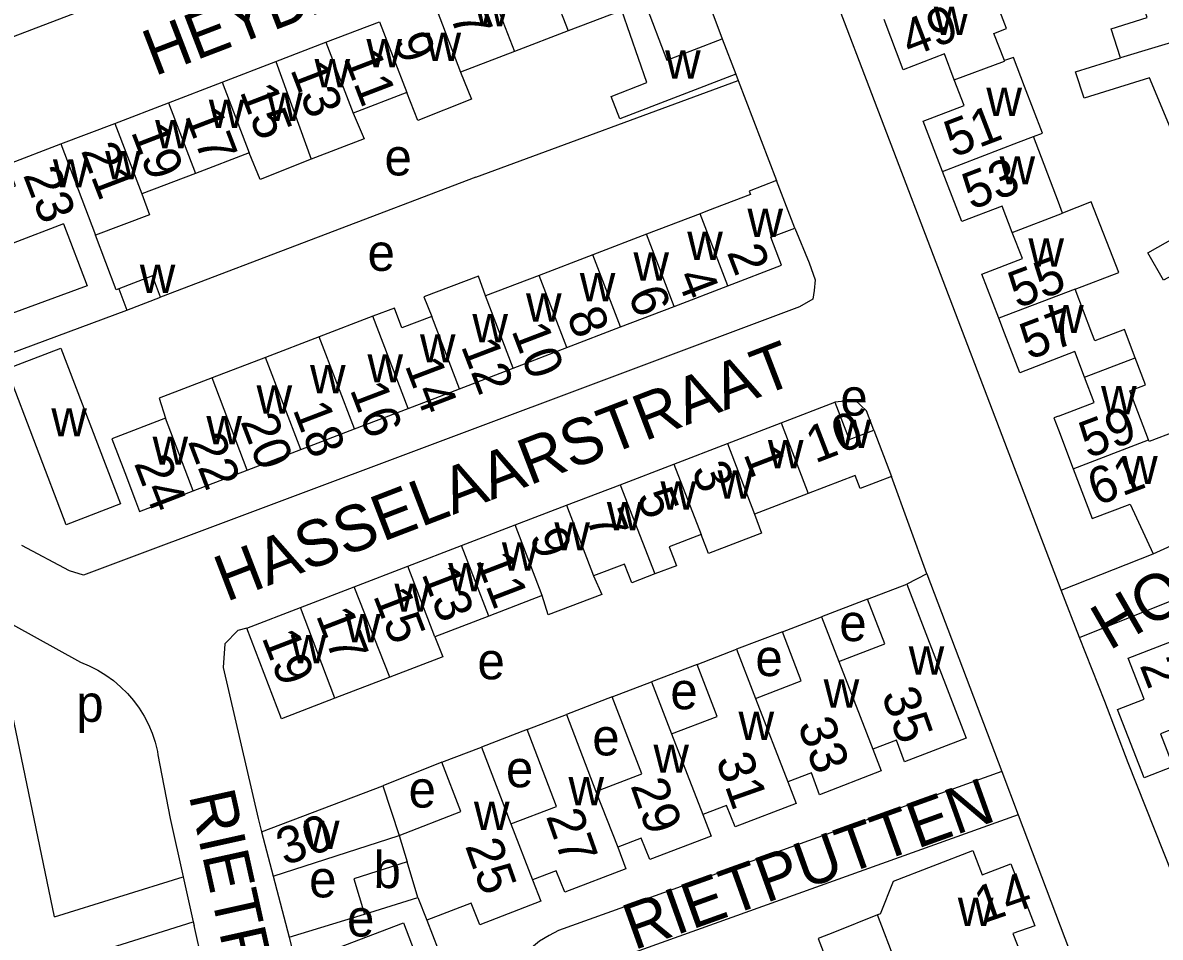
# Model space of a CAD drawing. Extents: x 159261 to 160849, y 382514 to 384534.
# Drawn here: x 159387.5 to 159511.1, y 383684.3 to 383783.7 of the extents above; entities that cross this region are included whole.
import ezdxf

# ---------------------------------------------------------------- set-up
doc = ezdxf.new("R2010")
doc.units = 0
for name, color, linetype in [('BLT_Basislijn', 7, 'Continuous'), ('BLT_Bebouwing', 7, 'Continuous'), ('BLT_Centroide', 7, 'Continuous'), ('BLT_Huisnummer', 7, 'Continuous'), ('BLT_Huisnummer_ tussenligend', 7, 'Continuous'), ('BLT_Onderverdeling_panden', 7, 'Continuous'), ('BLT_Straatnaam', 7, 'Continuous')]:
    doc.layers.add(name, color=color, linetype=linetype)

msp = doc.modelspace()

# ---------------------------------------------------------------- linework, layer by layer
at = {"layer": 'BLT_Basislijn'}
for p, q in [((159436.67, 383766.94), (159465.19, 383777.45)), ((159436.67, 383766.94), (159402.44, 383753.9)), ((159485.68, 383723.83), (159483.51, 383722.73)), ((159485.68, 383723.83), (159493.83, 383702.35)), ((159502.27, 383716.91), (159500.29, 383722.06)), ((159479.24, 383721.09), (159474.26, 383719.18)), ((159386.34, 383718.35), (159393.73, 383714.24)), ((159470, 383717.55), (159465.02, 383715.64)), ((159460.75, 383714), (159455.77, 383712.1)), ((159451.5, 383710.46), (159446.53, 383708.55)), ((159442.25, 383706.91), (159437.29, 383705.01)), ((159402.15, 383704.17), (159403.49, 383697.27)), ((159433, 383703.37), (159426.58, 383700.81)), ((159493.83, 383702.35), (159495.6, 383697.65)), ((159495.6, 383697.65), (159502.02, 383680.72)), ((159403.49, 383697.27), (159404.9, 383690.92)), ((159413.03, 383697.26), (159413.41, 383695.82)), ((159390.91, 383686.55), (159404.9, 383690.92)), ((159404.9, 383690.92), (159405.99, 383686.02)), ((159414.67, 383690.97), (159416.39, 383684.35)), ((159430.38, 383688.68), (159431.36, 383686.19)), ((159416.39, 383684.35), (159424.58, 383686.84)), ((159349.98, 383668.51), (159405.99, 383686.02)), ((159405.99, 383686.02), (159406.07, 383685.64)), ((159412.68, 383655.86), (159406.07, 383685.64)), ((159431.36, 383686.19), (159432.61, 383683.01)), ((159416.39, 383684.35), (159417.14, 383681.46))]:
    msp.add_line(p, q, dxfattribs=at)
for points in [[(159500.29, 383722.06), (159455.4, 383839.77), (159455.6, 383842), (159457.63, 383844.1), (159477.21, 383850.17), (159499.54, 383857.54)], [(159454.25, 383808.11), (159381.04, 383780.17)], [(159455.43, 383795), (159458.11, 383795.41), (159458.68, 383794.81), (159463.44, 383781.99)], [(159464.93, 383778.15), (159465.19, 383777.45)], [(159465.19, 383777.45), (159469.36, 383766.59)], [(159471.33, 383761.42), (159472.91, 383757.63), (159473.56, 383755.8), (159473.43, 383754.63), (159473.3, 383753.71), (159471.87, 383752.85), (159394.05, 383723.68), (159392.55, 383724.18), (159387.36, 383726.93)], [(159479.92, 383739.46), (159479.13, 383741.54), (159477.92, 383742.72), (159475.7, 383742.5)], [(159502.27, 383716.91), (159518.45, 383723.4), (159549.11, 383741.09)], [(159485.68, 383723.83), (159481.86, 383734.42)], [(159500.29, 383722.06), (159510.27, 383726.01)], [(159390.91, 383686.55), (159385.74, 383711.53), (159384.06, 383719.4)], [(159411.79, 383717.95), (159410.83, 383717.7), (159409.43, 383716.25), (159409.24, 383713.68), (159413.03, 383697.26)], [(159512.37, 383691.18), (159507.58, 383703.3), (159505.02, 383709.96), (159502.27, 383716.91)], [(159393.73, 383714.24), (159394.68, 383713.84), (159395.6, 383713.38), (159396.47, 383712.84), (159397.3, 383712.24), (159398.09, 383711.58), (159398.82, 383710.85), (159399.49, 383710.07), (159400.09, 383709.25), (159400.64, 383708.37), (159401.11, 383707.46), (159401.51, 383706.52), (159401.83, 383705.54), (159402.08, 383704.55), (159402.15, 383704.17)], [(159493.83, 383702.35), (159445.65, 383685.08), (159444.65, 383684.53), (159443.6, 383683.94), (159442.74, 383683.21), (159442.02, 383682.41), (159441.34, 383681.56), (159440.92, 383680.7), (159440.53, 383679.82)], [(159495.6, 383697.65), (159447.72, 383680.49), (159447.09, 383680.14), (159446.48, 383679.8), (159446.24, 383679.6), (159445.85, 383679.16), (159445.66, 383678.93), (159445.74, 383678.6), (159445.78, 383678.03), (159457.51, 383646.28)]]:
    msp.add_lwpolyline(points, dxfattribs=at)
at = {"layer": 'BLT_Bebouwing'}
for p, q in [((159452.54, 383785.08), (159446.7, 383782.85)), ((159420.4, 383781.61), (159426.23, 383783.85)), ((159446.7, 383782.85), (159440.87, 383780.62)), ((159414.95, 383779.52), (159420.4, 383781.61)), ((159440.87, 383780.62), (159435.03, 383778.38)), ((159409.11, 383777.28), (159414.95, 383779.52)), ((159403.28, 383775.04), (159409.11, 383777.28)), ((159429.19, 383776.15), (159423.35, 383773.92)), ((159397.45, 383772.8), (159403.28, 383775.04)), ((159391.61, 383770.56), (159397.45, 383772.8)), ((159385.78, 383768.32), (159391.61, 383770.56)), ((159412.06, 383769.6), (159406.23, 383767.36)), ((159406.23, 383767.36), (159400.39, 383765.13)), ((159500.44, 383763.05), (159500, 383764.22)), ((159461.07, 383762.98), (159455.24, 383760.75)), ((159455.24, 383760.75), (159449.4, 383758.52)), ((159449.4, 383758.52), (159443.56, 383756.28)), ((159443.56, 383756.28), (159437.72, 383754.05)), ((159458.24, 383752.91), (159464.07, 383755.15)), ((159452.4, 383750.67), (159458.24, 383752.91)), ((159425.5, 383751.83), (159419.65, 383749.59)), ((159446.57, 383748.43), (159452.4, 383750.67)), ((159440.73, 383746.2), (159446.57, 383748.43)), ((159434.9, 383743.96), (159440.73, 383746.2)), ((159429.33, 383741.82), (159434.9, 383743.96)), ((159469.86, 383740.26), (159475.7, 383742.5)), ((159423.5, 383739.59), (159429.33, 383741.82)), ((159464.03, 383738.02), (159469.86, 383740.26)), ((159417.66, 383737.35), (159423.5, 383739.59)), ((159499.98, 383739.49), (159501.59, 383735.25)), ((159411.83, 383735.11), (159417.66, 383737.35)), ((159458.19, 383735.77), (159464.03, 383738.02)), ((159405.99, 383732.87), (159411.83, 383735.11)), ((159452.36, 383733.53), (159458.19, 383735.77)), ((159446.52, 383731.29), (159452.36, 383733.53)), ((159472.81, 383732.58), (159466.98, 383730.34)), ((159398.08, 383731.44), (159392.19, 383729.18)), ((159440.96, 383729.15), (159446.52, 383731.29)), ((159435.13, 383726.91), (159440.96, 383729.15)), ((159429.29, 383724.67), (159435.13, 383726.91)), ((159423.46, 383722.43), (159429.29, 383724.67)), ((159417.62, 383720.19), (159423.46, 383722.43)), ((159479.24, 383721.09), (159483.51, 383722.73)), ((159443.91, 383721.48), (159438.08, 383719.24)), ((159411.79, 383717.95), (159417.62, 383720.19)), ((159438.08, 383719.24), (159432.24, 383717)), ((159470, 383717.55), (159474.26, 383719.18)), ((159474.26, 383719.18), (159476.13, 383714.31)), ((159460.75, 383714), (159465.02, 383715.64)), ((159465.02, 383715.64), (159467.07, 383710.29)), ((159427.35, 383712.63), (159421.36, 383710.32)), ((159451.5, 383710.46), (159455.77, 383712.1)), ((159455.77, 383712.1), (159457.93, 383706.44)), ((159442.25, 383706.91), (159446.53, 383708.55)), ((159446.53, 383708.55), (159449.74, 383700.2)), ((159433, 383703.37), (159437.29, 383705.01)), ((159437.29, 383705.01), (159440.49, 383696.66)), ((159413.41, 383695.82), (159414.67, 383690.97)), ((159428.34, 383695.41), (159429.21, 383692.54)), ((159424.58, 383686.84), (159430.38, 383688.68))]:
    msp.add_line(p, q, dxfattribs=at)
for points in [[(159455.43, 383795), (159458.38, 383787.32), (159455.02, 383786.03), (159457.43, 383779.67), (159463.44, 383781.99)], [(159506.74, 383779.93), (159505.72, 383783.06), (159509.62, 383784.3), (159507.88, 383789.68)], [(159494.11, 383779.62), (159492.97, 383782.57), (159494.36, 383783.1), (159492.35, 383788.34)], [(159464.93, 383778.15), (159452.32, 383773.28), (159451.38, 383775.73), (159455.27, 383777.23), (159452.54, 383785.08)], [(159488.67, 383777.54), (159487.6, 383780.34), (159483.13, 383778.63), (159481.05, 383784.07)], [(159463.44, 383781.99), (159464.93, 383778.15)], [(159497.27, 383771.36), (159498.24, 383771.74), (159496.29, 383776.81), (159495.09, 383779.95), (159494.11, 383779.62)], [(159512.51, 383771.4), (159509.9, 383777.76), (159502.8, 383775.54), (159501.86, 383778.41), (159506.74, 383779.93)], [(159435.03, 383778.38), (159436.2, 383775.43), (159430.4, 383773.11), (159429.19, 383776.15)], [(159487.38, 383767.57), (159485.29, 383773.02), (159489.75, 383774.73), (159488.67, 383777.54)], [(159423.35, 383773.92), (159424.57, 383771.11), (159418.8, 383768.9)], [(159500, 383764.22), (159497.27, 383771.36)], [(159418.8, 383768.9), (159413.26, 383766.7), (159412.06, 383769.6)], [(159391.88, 383761.88), (159386.43, 383759.79), (159385.98, 383759.6), (159383.93, 383764.96), (159386.66, 383766.01), (159385.78, 383768.32)], [(159494.97, 383760.95), (159493.88, 383763.81), (159489.48, 383762.12), (159487.38, 383767.57)], [(159469.36, 383766.59), (159466.38, 383765.44), (159466.52, 383765.07), (159461.86, 383763.28), (159461.07, 383762.98)], [(159471.33, 383761.42), (159469.36, 383766.59)], [(159400.39, 383765.13), (159401.21, 383762.87), (159395.35, 383760.63)], [(159501.81, 383754.78), (159506.55, 383756.6), (159503.53, 383764.28), (159500.44, 383763.05)], [(159391.88, 383761.88), (159394.45, 383755.13), (159382.7, 383750.83), (159383.52, 383746.85)], [(159464.07, 383755.15), (159469.91, 383757.39), (159468.74, 383760.43), (159471.33, 383761.42)], [(159493.5, 383751.62), (159491.67, 383756.41), (159496.07, 383758.1), (159494.97, 383760.95)], [(159522.53, 383755.21), (159519.76, 383760.28), (159518.15, 383759.4), (159511.39, 383755.76), (159509.72, 383758.74), (159514.63, 383761.51)], [(159397.9, 383754.83), (159397.61, 383754.72), (159395.35, 383760.63)], [(159402.44, 383753.9), (159401.54, 383756.23), (159397.9, 383754.83)], [(159437.72, 383754.05), (159436.96, 383756.2), (159431.05, 383753.94), (159431.89, 383751.82)], [(159508.32, 383747.32), (159507.16, 383750.38), (159503.95, 383749.16), (159503.63, 383750), (159501.81, 383754.78)], [(159398.77, 383752.49), (159402.44, 383753.9)], [(159383.52, 383746.85), (159398.77, 383752.49)], [(159431.89, 383751.82), (159428.65, 383750.58), (159427.83, 383752.72), (159425.5, 383751.83)], [(159499.98, 383747.31), (159495.78, 383745.69), (159494.13, 383750), (159493.5, 383751.62)], [(159419.65, 383749.59), (159413.84, 383747.37)], [(159392.19, 383729.18), (159385.71, 383746.11), (159391.59, 383748.36), (159398.08, 383731.44)], [(159413.84, 383747.37), (159408.04, 383745.15)], [(159502.82, 383745.23), (159501.77, 383748), (159499.98, 383747.31)], [(159509.77, 383738.39), (159507.75, 383743.72), (159509.45, 383744.37), (159508.32, 383747.32)], [(159408.04, 383745.15), (159402.26, 383742.93), (159402.98, 383740.75)], [(159499.98, 383740.99), (159503.87, 383742.47), (159502.82, 383745.23)], [(159475.7, 383742.5), (159477.26, 383738.44), (159479.92, 383739.46)], [(159499.98, 383740.99), (159499.48, 383740.8), (159499.98, 383739.49)], [(159402.98, 383740.75), (159397.14, 383738.52), (159398.54, 383734.85), (159399.71, 383731.79)], [(159479.92, 383739.46), (159481.86, 383734.42)], [(159516.72, 383728.96), (159512.72, 383739.31), (159509.84, 383738.21), (159509.77, 383738.39)], [(159501.59, 383735.25), (159503.64, 383729.84), (159507.8, 383731.42), (159510.27, 383726.01)], [(159477.91, 383734.54), (159472.81, 383732.58)], [(159481.86, 383734.42), (159478.46, 383733.11), (159477.91, 383734.54)], [(159399.71, 383731.79), (159400.15, 383730.63), (159405.99, 383732.87)], [(159466.98, 383730.34), (159467.72, 383728.28), (159461.97, 383726.07), (159461.17, 383728.11)], [(159510.27, 383726.01), (159516.72, 383728.96)], [(159461.17, 383728.11), (159457.69, 383726.77), (159458.48, 383724.73), (159456.14, 383723.83)], [(159456.14, 383723.83), (159453.62, 383722.86), (159452.84, 383724.91), (159449.48, 383723.62)], [(159449.48, 383723.62), (159450.36, 383721.61), (159444.55, 383719.38), (159443.91, 383721.48)], [(159483.51, 383722.73), (159489.96, 383705.97), (159483.27, 383703.4), (159482.38, 383705.77), (159479.83, 383704.78)], [(159476.13, 383714.31), (159481.11, 383716.22), (159479.24, 383721.09)], [(159421.36, 383710.32), (159415.58, 383708.1), (159411.79, 383717.95)], [(159467.07, 383710.29), (159472.05, 383712.2), (159470, 383717.55)], [(159432.24, 383717), (159433.09, 383714.84), (159427.35, 383712.63)], [(159516.25, 383708.49), (159511.07, 383706.47), (159512.46, 383702.89), (159509.32, 383701.66), (159506.41, 383709.11), (159509.29, 383710.23), (159507.56, 383714.66), (159513.01, 383716.79)], [(159457.93, 383706.44), (159462.91, 383708.35), (159460.75, 383714)], [(159449.74, 383700.2), (159454.71, 383702.1), (159451.5, 383710.46)], [(159440.49, 383696.66), (159445.45, 383698.56), (159442.25, 383706.91)], [(159479.83, 383704.78), (159480.74, 383702.42), (159474.04, 383699.84), (159473.15, 383702.23), (159470.59, 383701.23)], [(159428.34, 383695.41), (159435.05, 383698), (159433, 383703.37)], [(159413.41, 383695.82), (159426.58, 383700.81)], [(159426.58, 383700.81), (159428.34, 383695.41)], [(159470.59, 383701.23), (159471.5, 383698.9), (159464.86, 383696.33), (159463.92, 383698.66), (159461.34, 383697.68)], [(159461.34, 383697.68), (159462.24, 383695.34), (159455.6, 383692.78), (159454.65, 383695.12), (159452.1, 383694.14)], [(159414.67, 383690.97), (159428.34, 383695.41)], [(159452.1, 383694.14), (159453, 383691.8), (159446.36, 383689.24), (159445.42, 383691.58), (159442.86, 383690.6)], [(159480.66, 383686.91), (159482.08, 383690.46), (159490.68, 383693.76), (159491.71, 383691.14), (159494.83, 383692.34), (159497.42, 383685.6)], [(159429.21, 383692.54), (159423.42, 383690.71), (159424.58, 383686.84)], [(159442.86, 383690.6), (159443.76, 383688.26), (159437.12, 383685.71), (159436.18, 383688.04), (159431.36, 383686.19)], [(159480.34, 383686.78), (159475.64, 383684.89), (159473.89, 383684.22), (159474.8, 383681.86), (159472.22, 383680.87)], [(159480.66, 383686.91), (159480.34, 383686.78)], [(159417.14, 383681.46), (159428.82, 383685.93), (159430.27, 383682.12), (159432.61, 383683.01)], [(159497.42, 383685.6), (159495.05, 383684.74), (159496.03, 383682.2)]]:
    msp.add_lwpolyline(points, dxfattribs=at)
at = {"layer": 'BLT_Onderverdeling_panden'}
for p, q in [((159443.74, 383790.57), (159446.7, 383782.85)), ((159437.9, 383788.33), (159440.87, 383780.62)), ((159432.07, 383786.09), (159435.03, 383778.38)), ((159426.23, 383783.85), (159429.19, 383776.15)), ((159514.52, 383782.26), (159506.74, 383779.93)), ((159420.4, 383781.61), (159423.35, 383773.92)), ((159414.95, 383779.52), (159418.8, 383768.9)), ((159409.11, 383777.28), (159412.06, 383769.6)), ((159403.28, 383775.04), (159406.23, 383767.36)), ((159397.45, 383772.8), (159400.39, 383765.13)), ((159464.07, 383755.15), (159461.07, 383762.98)), ((159494.97, 383760.95), (159500.44, 383763.05)), ((159458.24, 383752.91), (159455.24, 383760.75)), ((159452.4, 383750.67), (159449.4, 383758.52)), ((159446.57, 383748.43), (159443.56, 383756.28)), ((159397.9, 383754.83), (159398.77, 383752.49)), ((159501.81, 383754.78), (159493.5, 383751.62)), ((159440.73, 383746.2), (159437.72, 383754.05)), ((159429.33, 383741.82), (159425.5, 383751.83)), ((159434.9, 383743.96), (159431.89, 383751.82)), ((159423.5, 383739.59), (159419.65, 383749.59)), ((159417.66, 383737.35), (159413.84, 383747.37)), ((159502.82, 383745.23), (159508.32, 383747.32)), ((159411.83, 383735.11), (159408.04, 383745.15)), ((159405.99, 383732.87), (159402.98, 383740.75)), ((159469.86, 383740.26), (159472.81, 383732.58)), ((159464.03, 383738.02), (159466.98, 383730.34)), ((159501.59, 383735.25), (159509.77, 383738.39)), ((159458.19, 383735.77), (159461.17, 383728.11)), ((159452.36, 383733.53), (159456.14, 383723.83)), ((159446.52, 383731.29), (159449.48, 383723.62)), ((159443.91, 383721.48), (159440.96, 383729.15)), ((159438.08, 383719.24), (159435.13, 383726.91)), ((159432.24, 383717), (159429.29, 383724.67)), ((159427.35, 383712.63), (159423.46, 383722.43)), ((159421.36, 383710.32), (159417.62, 383720.19)), ((159476.13, 383714.31), (159479.83, 383704.78)), ((159467.07, 383710.29), (159470.59, 383701.23)), ((159457.93, 383706.44), (159461.34, 383697.68)), ((159449.74, 383700.2), (159452.1, 383694.14)), ((159440.49, 383696.66), (159442.86, 383690.6)), ((159430.38, 383688.68), (159429.21, 383692.54)), ((159483.96, 383677.37), (159480.34, 383686.78))]:
    msp.add_line(p, q, dxfattribs=at)
for points in [[(159488.67, 383777.54), (159494.12, 383779.57), (159494.11, 383779.62)], [(159391.61, 383770.56), (159395.35, 383760.63)], [(159487.38, 383767.57), (159495.64, 383770.74), (159497.27, 383771.36)]]:
    msp.add_lwpolyline(points, dxfattribs=at)

# ---------------------------------------------------------------- texts
at = {"layer": 'BLT_Centroide'}
for s, p in [('w', (159436.47, 383783.36)), ('w', (159486.45, 383782.41)), ('w', (159424.8, 383778.89)), ('w', (159431.22, 383779.59)), ('w', (159457.25, 383777.67)), ('w', (159419.16, 383776.72)), ('w', (159414, 383773.06)), ('w', (159492.16, 383773.59)), ('w', (159407.67, 383772.31)), ('w', (159401.84, 383770.08)), ('w', (159396.41, 383766.72)), ('e', (159426.76, 383767.14)), ('w', (159390.73, 383765.83)), ('w', (159493.59, 383766.16)), ('w', (159466.2, 383760.45)), ('w', (159459.66, 383757.95)), ('e', (159424.92, 383756.77)), ('w', (159496.73, 383757.23)), ('w', (159453.81, 383755.72)), ('w', (159400.17, 383754.38)), ('w', (159447.98, 383753.47)), ('w', (159442.14, 383751.25)), ('w', (159436.31, 383749)), ('w', (159498.88, 383750)), ('w', (159430.61, 383746.81)), ('w', (159424.91, 383744.64)), ('w', (159418.67, 383743.47)), ('w', (159412.86, 383741.25)), ('e', (159476.29, 383741.04)), ('w', (159504.62, 383741.19)), ('w', (159390.56, 383738.77)), ('w', (159407.41, 383737.92)), ('w', (159475.78, 383737.53)), ('w', (159401.56, 383735.69)), ('w', (159468.42, 383735.3)), ('w', (159506.91, 383733.59)), ('w', (159462.95, 383732.02)), ('w', (159456.75, 383730.81)), ('w', (159450.92, 383728.58)), ('w', (159445.22, 383726.38)), ('w', (159439.52, 383724.19)), ('w', (159433.69, 383721.95)), ('w', (159427.84, 383719.72)), ('w', (159422.48, 383716.41)), ('e', (159476.18, 383716.53)), ('w', (159416.58, 383714.12)), ('e', (159436.86, 383712.38)), ('e', (159467.06, 383712.73)), ('w', (159483.72, 383712.89)), ('e', (159457.82, 383709.13)), ('w', (159474.48, 383709.3)), ('p', (159393.27, 383707.76)), ('w', (159465.23, 383705.78)), ('e', (159449.34, 383704.11)), ('w', (159455.98, 383702.22)), ('e', (159439.96, 383700.65)), ('e', (159429.38, 383698.44)), ('w', (159446.75, 383698.7)), ('w', (159436.48, 383696)), ('w', (159418.01, 383693.94)), ('b', (159425.57, 383689.69)), ('e', (159418.57, 383688.68)), ('w', (159489.06, 383685.56)), ('e', (159422.69, 383684.43))]:
    msp.add_text(s, height=4, dxfattribs=at).set_placement(p)
at = {"layer": 'BLT_Huisnummer'}
for s, rotation, p in [('7', 291.0105, (159433.85, 383784.46)), ('49', 20.991, (159483.86, 383779.95)), ('13', 291.008, (159416.49, 383778.66)), ('19', 291.0125, (159399.18, 383771.9)), ('23', 291.0016, (159387.46, 383767.2)), ('53', 20.7802, (159490.52, 383763.36)), ('2', 290.9478, (159463.93, 383758.79)), ('8', 290.946, (159446.52, 383751.96)), ('57', 20.7781, (159496.78, 383747.06)), ('14', 290.9437, (159428.93, 383746.51)), ('20', 290.9473, (159411.08, 383740.41)), ('10', 21.012, (159473.55, 383735.82)), ('1', 291.0365, (159465.73, 383736.89)), ('24', 291.0248, (159399.51, 383735.86)), ('5', 291.0365, (159454.11, 383732.29)), ('9', 291.048, (159442.47, 383727.95)), ('15', 291.048, (159425.49, 383721.48)), ('19', 291.048, (159413.39, 383716.94)), ('2', 291.3611, (159508.78, 383713.91)), ('35', 289.4906, (159480.73, 383710.72)), ('29', 289.4906, (159453.46, 383700.84)), ('30', 20.3608, (159415.94, 383692.09)), ('25', 289.4906, (159435.49, 383694.29)), ('14', 19.0324, (159491.74, 383685.81))]:
    msp.add_text(s, height=4, rotation=rotation, dxfattribs=at).set_placement(p)
at = {"layer": 'BLT_Huisnummer_ tussenligend'}
for s, rotation, p in [('9', 291.0105, (159427.65, 383781.82)), ('11', 291.0105, (159422.29, 383779.96)), ('15', 291.008, (159411, 383776.27)), ('17', 291.008, (159405.03, 383773.66)), ('51', 20.991, (159488.57, 383769.05)), ('21', 291.0125, (159393.75, 383769.84)), ('55', 20.7802, (159495.51, 383752.65)), ('4', 290.9478, (159458.43, 383756.17)), ('6', 290.9478, (159453.18, 383754.26)), ('10', 290.946, (159440.52, 383750.29)), ('12', 290.946, (159435.03, 383748.6)), ('16', 290.9437, (159422.96, 383743.88)), ('18', 290.9437, (159416.76, 383741.72)), ('59', 20.7781, (159503.21, 383736.35)), ('22', 290.9473, (159405.36, 383738.24)), ('3', 291.0365, (159460.08, 383735.16)), ('61', 20.7936, (159504.13, 383731.19)), ('7', 291.0365, (159448.62, 383729.91)), ('11', 291.048, (159436.64, 383725.36)), ('13', 291.048, (159430.75, 383723.87)), ('17', 291.048, (159419.28, 383719.35)), ('33', 289.4906, (159471.62, 383707.45)), ('31', 289.4906, (159462.72, 383703.62)), ('27', 289.4906, (159444.28, 383697.51))]:
    msp.add_text(s, height=4, rotation=rotation, dxfattribs=at).set_placement(p)
at = {"layer": 'BLT_Straatnaam'}
for s, rotation, p in [('HEYDAALWEG', 21.0011, (159401.78, 383777.9)), ('HASSELAARSTRAAT', 21.0133, (159409.56, 383720.77)), ('HOEKAKKERWEG', 29.992, (159505.5, 383715.46)), ('RIETPUTTEN', 19.7198, (159453.87, 383682.91)), ('RIETPUTTEN', 282.5149, (159405.48, 383699.79))]:
    msp.add_text(s, height=5, rotation=rotation, dxfattribs=at).set_placement(p)

doc.saveas('drawing.dxf')
